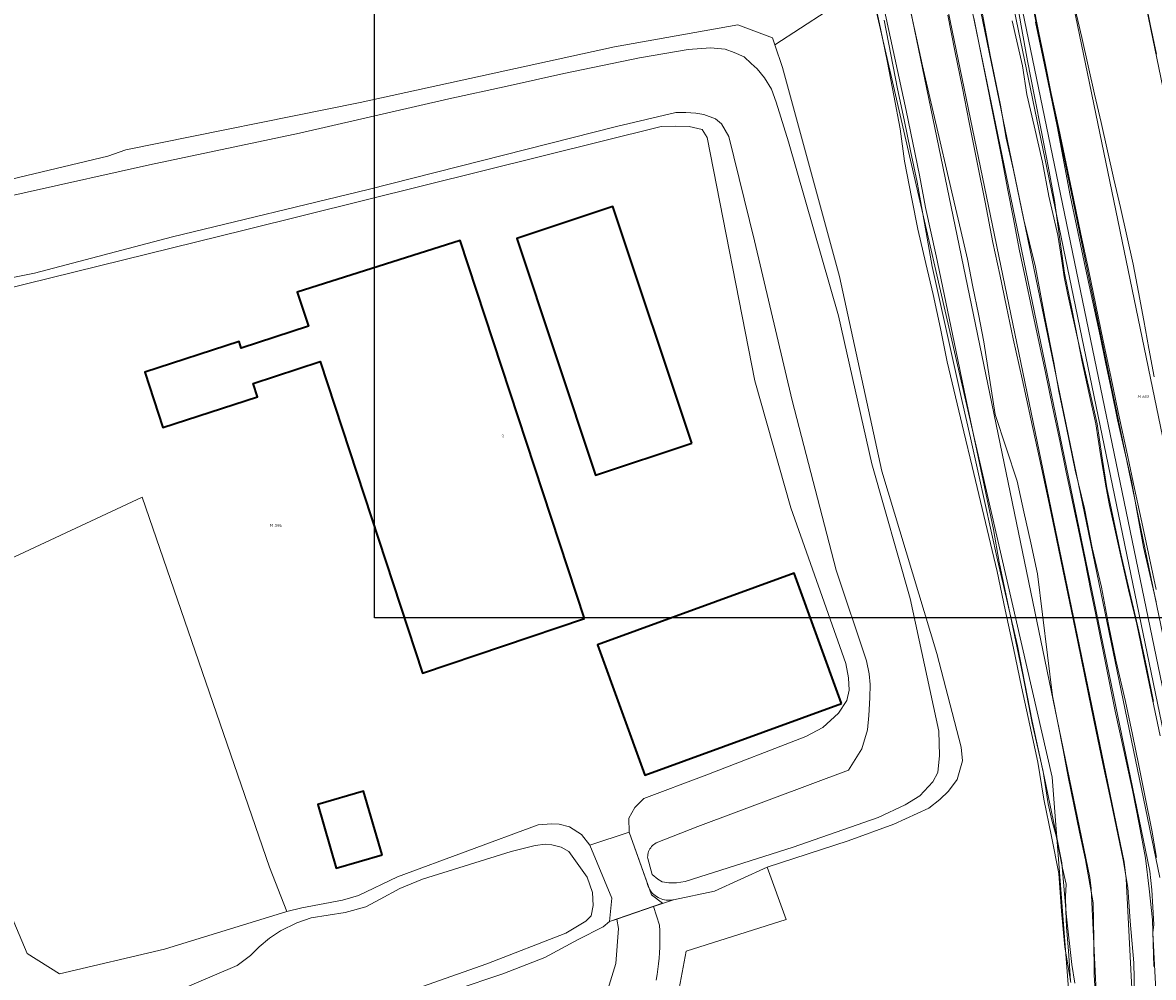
# Model space of a CAD drawing. Header units: metres. Extents: x 250001 to 257773, y 598992 to 609118.
# Tile 312 of 656: x 254384 to 254521, y 601487 to 601603. Entities that reach past the tile are written whole.
import ezdxf
from ezdxf.enums import TextEntityAlignment as Align
from ezdxf.lldxf.tags import DXFTag

# ---------------------------------------------------------------- set-up
doc = ezdxf.new("R2010")
doc.units = ezdxf.units.M
for name, color, linetype, lineweight in [('B-WE-GR-GRAS-GV', 252, 'Continuous', 13), ('B-WE-GR-GROENVOORZIENING-GV', 252, 'Continuous', 18), ('B-WE-GW-GRONDWERKLIJN_KRUIN-G', 252, 'Continuous', 18), ('B-WE-GW-GRONDWERKLIJN_TEEN-G', 90, 'Continuous', 18), ('B-WE-GW-TALUD_KRUIN-G', 252, 'Continuous', 18), ('B-WE-GW-WATERGANG_INSTEEK-G', 90, 'Continuous', 18), ('B-WE-GW-WATERGANG_WATERLIJN-G', 252, 'Continuous', 18), ('B-WE-IE-TERREINAFSCHEIDING_KUNSTMATIG_HEKWERK-G', 252, 'IE-TERREINAFSCHEIDING-KUNSTMATIG', 18), ('B-WE-KG-GRENS_PERCEEL-G', 150, 'KG-PERCEEL', 18), ('B-WE-KG-GRENS_PERCEEL-S', 150, 'Continuous', 25), ('B-WE-KW-KUNSTWERK_DEK-GV', 252, 'Continuous', 18), ('B-WE-OG-BEBOUWING-GV', 1, 'Continuous', 35), ('B-WE-OG-BEBOUWING-T18', 7, 'Continuous', 18), ('B-WE-OG-TERREIN_ERF-GV', 7, 'Continuous', 18), ('B-WE-OG-WATER-GV', 252, 'Continuous', 18), ('B-WE-OG-WATER_SLOOT-GV', 252, 'Continuous', 18), ('B-WE-VH-KANTVERHARDING-G', 60, 'Continuous', 18), ('B-WE-VH-ONVERHARD-GV', 252, 'Continuous', 18), ('B-WE-VH-VERHARDING_BEDRIJFSVLOERPLAAT-GV', 252, 'Continuous', 18), ('B-WE-VH-VERHARDING_GESLOTEN-GV', 252, 'Continuous', 18), ('B-WE-VH-VERHARDING_OPEN-GV', 252, 'Continuous', 18), ('X-XX-AL-REFERENTIE-G', 7, 'Continuous', 18), ('X-XX-AL-TEKENBLAD_DEELKADER-G', 7, 'Continuous', 15)]:
    doc.layers.add(name, color=color, linetype=linetype, lineweight=lineweight)
doc.layers.add('HULPLIJN', color=220, linetype='Continuous', plot=False)
doc.styles.add('NLCS-ISO', font='NLCS-ISO.ttf')
doc.styles.add('NLCS-ISO-ANNOTATIEF-T18', font='NLCS-ISO.ttf', dxfattribs={"height": 1.8})
doc.styles.get("Standard").update_dxf_attribs({"font": 'NLCS-ISO.ttf'})
doc.linetypes.add('IE-TERREINAFSCHEIDING-KUNSTMATIG', pattern='A,4,[82,NLCS.shx,S=0.75,R=90,X=0,Y=0],4,-2', length=10)
tags = doc.linetypes.add('KG-PERCEEL', pattern='A,5.5,-2,["P",Standard,S=1.8,R=0,X=-0.5,Y=-0.9],-2,5.5,-2,[5,NLCS.SHX,S=0.75,R=0,X=0,Y=0],-2', length=19).pattern_tags.tags
tags[6] = DXFTag(74, 10)

# ---------------------------------------------------------------- blocks, each defined once
blk = doc.blocks.new('SKG-PERCEELNUMMER-SO')
at = {"style": 'NLCS-ISO', "oblique": 10, "flags": 1}
blk.add_attdef('GEMEENTECODE', text='', height=1.8, dxfattribs=at).set_placement((0, 2.55), align=Align.MIDDLE_CENTER)
at = {"style": 'NLCS-ISO', "oblique": 10}
blk.add_attdef('SECTIE', text='', height=1.8, dxfattribs=at).set_placement((-0.5, 0), align=Align.MIDDLE_RIGHT)
blk.add_attdef('PERCEELNUMMER', text='', height=1.8, dxfattribs=at).set_placement((0.5, 0), align=Align.MIDDLE_LEFT)
blk = doc.blocks.new('BS2021-132-Xref-KAD-20210617')
at = {"layer": 'B-WE-KG-GRENS_PERCEEL-G', "flags": 128}
blk.add_lwpolyline([(254480.117, 601637.143), (254509.118, 601510.959), (254511.158, 601484.708), (254496.329, 601479.435), (254497.166, 601477.294)], dxfattribs=at)
at = {"layer": 'B-WE-KG-GRENS_PERCEEL-S', "xscale": 0.2, "yscale": 0.2, "zscale": 0.2}
for p, values in [((254519.969, 601557.196), {'PERCEELNUMMER': '610', 'SECTIE': 'M'}), ((254414.45, 601541.541), {'PERCEELNUMMER': '594', 'SECTIE': 'M'})]:
    blk.add_blockref('SKG-PERCEELNUMMER-SO', p, dxfattribs=at).add_auto_attribs(values)
blk = doc.blocks.new('BS2021-132-Xref-inmeting-2d-20210906')
at = {"layer": 'B-WE-GW-GRONDWERKLIJN_KRUIN-G'}
for points in [[(254521.79, 601598.83), (254521.09, 601602.27), (254520.4, 601605.71)], [(254521.75, 601532.26), (254520.98, 601535.58), (254520.21, 601538.9), (254519.49, 601542.92), (254518.76, 601546.95), (254517.92, 601550.67), (254517.07, 601554.38), (254516.37, 601557.79), (254515.66, 601561.19), (254514.95, 601564.6), (254514.06, 601568.69), (254513.16, 601572.79), (254512.23, 601577.22), (254511.3, 601581.64), (254510.53, 601585.75), (254509.77, 601589.85), (254508.87, 601594.18), (254507.98, 601598.5), (254507.11, 601602.69)]]:
    blk.add_lwpolyline(points, dxfattribs=at)
at = {"layer": 'B-WE-GW-GRONDWERKLIJN_TEEN-G'}
for points in [[(254521.53, 601559.62), (254520.89, 601563.04), (254520.25, 601566.47), (254519.61, 601569.89), (254518.98, 601573.31), (254518.19, 601576.75), (254517.41, 601580.19), (254516.62, 601583.63), (254515.84, 601587.07), (254515.06, 601590.51), (254514.27, 601593.95), (254513.49, 601597.39), (254512.71, 601600.83), (254511.92, 601604.27)], [(254521.43, 601520.15), (254520.61, 601524.17), (254519.78, 601528.19), (254519.02, 601531.49), (254518.25, 601534.78), (254517.48, 601538.08), (254516.63, 601542.1), (254515.78, 601546.12), (254515.17, 601550.01), (254514.57, 601553.9), (254513.81, 601557.25), (254513.05, 601560.59), (254512.29, 601563.94), (254511.46, 601568.07), (254510.62, 601572.21), (254510.01, 601576.63), (254509.4, 601581.05), (254508.62, 601585.21), (254507.83, 601589.37), (254506.97, 601593.69), (254506.11, 601598), (254505.36, 601602.25), (254504.61, 601606.49)]]:
    blk.add_lwpolyline(points, dxfattribs=at)
at = {"layer": 'B-WE-GW-WATERGANG_INSTEEK-G'}
for points in [[(254511.88, 601485.92), (254511.5, 601488.2), (254510.85, 601493.97), (254510.31, 601500.54), (254509.59, 601504.03), (254508.86, 601507.53), (254508.14, 601511.02), (254507.41, 601514.39), (254506.69, 601517.76), (254505.79, 601522.34), (254504.9, 601526.93), (254504.09, 601530.4), (254503.28, 601533.88), (254502.47, 601537.36), (254501.69, 601540.85), (254500.92, 601544.34), (254500.15, 601547.83), (254499.17, 601552.21), (254498.19, 601556.6), (254497.21, 601560.99), (254496.32, 601565), (254495.43, 601569.02), (254494.54, 601573.03), (254493.93, 601576.44), (254493.31, 601579.85), (254492.7, 601583.27), (254491.91, 601587.05), (254491.12, 601590.83), (254490.33, 601594.61), (254489.51, 601598.78), (254488.68, 601602.94)], [(254499.58, 601603.23), (254500.33, 601599.58), (254501.07, 601595.92), (254502.04, 601591.05), (254503.01, 601586.19), (254503.7, 601582.49), (254504.4, 601578.8), (254505.09, 601575.11), (254505.87, 601571.5), (254506.65, 601567.88), (254507.43, 601564.27), (254508.29, 601560.12), (254509.16, 601555.97), (254510.03, 601551.82), (254510.79, 601548.22), (254511.55, 601544.62), (254512.32, 601541.01), (254513.07, 601537.31), (254513.82, 601533.61), (254514.57, 601529.9), (254515.3, 601526.26), (254516.04, 601522.62), (254516.78, 601518.97), (254517.84, 601514.18), (254518.9, 601509.39), (254519.69, 601505.26), (254520.47, 601501.13), (254520.9, 601497.37), (254521.32, 601493.6), (254521.48, 601487.96)]]:
    blk.add_lwpolyline(points, dxfattribs=at)
at = {"layer": 'B-WE-GW-WATERGANG_WATERLIJN-G'}
for points in [[(254519.11, 601484.63), (254519.05, 601488.4), (254518.62, 601493.47), (254518.3, 601497.56), (254517.73, 601500.89), (254516.92, 601504.79), (254516.11, 601508.7), (254515.29, 601512.6), (254514.48, 601516.51), (254513.55, 601521.05), (254512.61, 601525.6), (254511.68, 601530.15), (254510.66, 601535.03), (254509.63, 601539.91), (254508.61, 601544.78), (254507.59, 601549.66), (254506.52, 601554.51), (254505.45, 601559.36), (254504.39, 601564.21), (254503.56, 601568.12), (254502.74, 601572.03), (254501.92, 601575.94), (254500.95, 601580.81), (254499.99, 601585.67), (254499.02, 601590.53), (254498.16, 601594.87), (254497.3, 601599.22), (254496.44, 601603.56)], [(254491.48, 601605.97), (254492.42, 601601.69), (254493.35, 601597.41), (254494.37, 601593.04), (254495.39, 601588.67), (254496.4, 601584.3), (254497.21, 601580.84), (254498.02, 601577.37), (254498.83, 601573.9), (254499.49, 601570.56), (254500.15, 601567.22), (254500.81, 601563.87), (254501.49, 601559.45), (254502.17, 601555.03), (254503.52, 601550.98), (254504.87, 601546.93), (254505.69, 601543.18), (254506.51, 601539.42), (254507.34, 601535.67), (254507.94, 601530.72), (254508.55, 601525.78), (254509.16, 601520.84), (254509.8, 601517.56), (254510.44, 601514.29), (254511.08, 601511.01), (254511.77, 601507.64), (254512.46, 601504.26), (254513.15, 601500.89), (254514.1, 601495.69), (254514.17, 601491.32), (254514.24, 601486.95), (254514.39, 601484.24)]]:
    blk.add_lwpolyline(points, dxfattribs=at)
at = {"layer": 'B-WE-IE-TERREINAFSCHEIDING_KUNSTMATIG_HEKWERK-G'}
for points in [[(254506.76, 601605.11), (254507.51, 601601.42), (254508.26, 601597.74), (254509.01, 601594.05), (254509.91, 601589.8), (254510.82, 601585.54), (254511.72, 601581.29), (254512.62, 601576.96), (254513.52, 601572.63), (254514.43, 601568.3), (254515.33, 601563.97), (254516.23, 601559.64), (254517.13, 601555.31), (254518.14, 601550.67), (254519.14, 601546.02), (254520.15, 601541.38), (254520.96, 601537.57), (254521.77, 601533.75)], [(254511.4, 601485.99), (254510.66, 601490.31), (254510.27, 601494.68), (254509.94, 601499.26), (254509.04, 601503.76), (254508.11, 601508.3), (254507.37, 601512.76), (254506.4, 601517.28), (254505.4, 601521.95), (254504.4, 601526.62), (254503.4, 601531.29), (254502.41, 601535.96), (254501.4, 601540.2), (254500.39, 601544.44), (254499.38, 601548.69), (254498.37, 601552.93), (254497.36, 601557.17), (254496.35, 601561.41), (254495.52, 601565.47), (254494.65, 601569.62), (254493.77, 601573.38), (254492.78, 601577.55), (254492.04, 601581.25), (254491.18, 601585.81), (254490.62, 601589.76), (254489.86, 601593.78), (254489.11, 601597.8), (254488.24, 601601.95), (254487.38, 601605.91)]]:
    blk.add_lwpolyline(points, dxfattribs=at)
at = {"layer": 'B-WE-VH-KANTVERHARDING-G'}
for points in [[(254504.25, 601602.86), (254505.52, 601597.4), (254506.03, 601593.9), (254506.93, 601590.09), (254507.94, 601585.68), (254508.73, 601581.54), (254509.81, 601576.83), (254510.25, 601573.99), (254510.57, 601571.75), (254511.01, 601569.58), (254512.26, 601563.93), (254512.77, 601561.44), (254513.59, 601557.69), (254514.43, 601553.88), (254514.99, 601550.16), (254515.7, 601546.1), (254516.07, 601543.97), (254516.65, 601541.47), (254517.47, 601537.81), (254518.41, 601533.73), (254519.42, 601529.54), (254520.39, 601524.86), (254521.3, 601520.38), (254522.25, 601515.96)], [(254521.8, 601501.21), (254521.23, 601504.5), (254520.42, 601508.51), (254519.65, 601512.37), (254518.88, 601516.12), (254518.03, 601520.15), (254516.85, 601525.19), (254515.97, 601529.52), (254515.13, 601534.05), (254513.99, 601538.81), (254513.04, 601543.62), (254511.93, 601548.26), (254510.85, 601553.4), (254509.94, 601557.87), (254509.31, 601561.36), (254508.21, 601566.85), (254507.07, 601572.95), (254505.62, 601578.85), (254504.4, 601584.7), (254503.53, 601588.62), (254502.83, 601592.62), (254501.56, 601598.71), (254500.51, 601604.34)]]:
    blk.add_lwpolyline(points, dxfattribs=at)
blk = doc.blocks.new('BS2021-132-Xref-BGT-GRIJS-20210617-aangepast')
at = {"layer": 'B-WE-GR-GRAS-GV', "flags": 128}
for points in [[(254502.105, 601651.157), (254542.945, 601453.658)], [(254551.388, 601455.487), (254510.415, 601653.636), (254509.844, 601655.85), (254509.267, 601657.481), (254508.671, 601658.853), (254507.306, 601661.328), (254507.106, 601661.639)], [(254507.106, 601661.639), (254507.306, 601661.328), (254508.671, 601658.853), (254509.267, 601657.481), (254509.844, 601655.85), (254510.415, 601653.636), (254551.388, 601455.487)], [(254526.613, 601502.137), (254505.035, 601606.515), (254505.094, 601606.64), (254504.577, 601609.471), (254499.312, 601634.865), (254499.043, 601635.775), (254498.066, 601638.44), (254497.323, 601640.088), (254495.911, 601643.867), (254495.044, 601647.13), (254494.608, 601649.515), (254494.326, 601650.002), (254493.396, 601650.955), (254492.851, 601651.374), (254489.962, 601652.983), (254488.191, 601653.628), (254487.675, 601653.787), (254483.98, 601653.87), (254482.941, 601653.715), (254478.356, 601652.831), (254454.236, 601648.48)], [(254454.236, 601648.48), (254478.356, 601652.831), (254482.941, 601653.715), (254483.98, 601653.87), (254487.675, 601653.787), (254488.191, 601653.628), (254489.962, 601652.983), (254492.851, 601651.374), (254493.396, 601650.955), (254494.326, 601650.002), (254494.608, 601649.515), (254495.044, 601647.13), (254495.911, 601643.867), (254497.323, 601640.088), (254498.066, 601638.44), (254499.043, 601635.775), (254499.312, 601634.865), (254504.577, 601609.471), (254505.094, 601606.64), (254505.035, 601606.515), (254526.613, 601502.137)], [(254527.918, 601502.407), (254506.34, 601606.785), (254506.166, 601606.699), (254505.632, 601609.689), (254500.366, 601635.089), (254500.049, 601636.144), (254499.052, 601638.801), (254498.198, 601640.417), (254496.559, 601648.349)], [(254504, 601606.579), (254526.123, 601499.569)], [(254496.559, 601648.349), (254498.198, 601640.417), (254499.052, 601638.801), (254500.049, 601636.144), (254500.366, 601635.089), (254505.632, 601609.689), (254506.166, 601606.699), (254506.34, 601606.785), (254527.918, 601502.407)], [(254542.945, 601453.658), (254502.105, 601651.157)], [(254499.159, 601605.3), (254520.995, 601499.542), (254521.255, 601497.262), (254521.472, 601493.063), (254521.374, 601492.057), (254522.859, 601463.3)], [(254522.206, 601498.759), (254499.962, 601606.357)]]:
    blk.add_lwpolyline(points, dxfattribs=at)
at = {"layer": 'B-WE-GR-GROENVOORZIENING-GV', "flags": 128}
for points in [[(254454.27, 601482.533), (254456.05, 601488.323), (254456.372, 601492.55), (254456.2, 601493.713), (254455.286, 601493.395), (254454.514, 601492.759), (254451.495, 601491.225), (254447.417, 601489.058), (254442.306, 601487.075), (254436.513, 601485.118)], [(254372.692, 601581.286), (254394.281, 601586.403), (254396.468, 601587.185), (254424.991, 601592.952), (254455.897, 601599.7), (254470.878, 601602.373), (254475.107, 601600.793), (254475.392, 601599.954), (254487.894, 601608.08)], [(254461.44, 601472.957), (254464.605, 601489.792), (254476.787, 601493.659), (254474.444, 601500), (254468.052, 601497.096), (254463.061, 601496.044), (254460.646, 601495.257), (254461.384, 601492.968), (254461.414, 601492.299), (254461.428, 601491.628), (254461.426, 601490.958), (254461.408, 601490.288), (254461.374, 601489.619), (254461.324, 601488.951), (254461.259, 601488.284), (254461.177, 601487.618), (254461.079, 601486.955), (254460.966, 601486.295)]]:
    blk.add_lwpolyline(points, dxfattribs=at)
at = {"layer": 'B-WE-GW-TALUD_KRUIN-G', "flags": 128}
for points in [[(254551.388, 601455.487), (254510.415, 601653.636), (254509.844, 601655.85), (254509.267, 601657.481), (254508.671, 601658.853), (254507.306, 601661.328), (254507.106, 601661.639)], [(254527.918, 601502.407), (254506.34, 601606.785), (254506.166, 601606.699), (254505.632, 601609.689), (254500.366, 601635.089), (254500.049, 601636.144), (254499.052, 601638.801), (254498.198, 601640.417), (254496.559, 601648.349)]]:
    blk.add_lwpolyline(points, dxfattribs=at)
at = {"layer": 'B-WE-KW-KUNSTWERK_DEK-GV', "flags": 128}
blk.add_lwpolyline([(254461.737, 601495.636), (254460.379, 601496.655), (254457.662, 601504.261), (254452.909, 601502.699), (254455.557, 601496.247), (254455.286, 601493.395)], close=True, dxfattribs=at)
at = {"layer": 'B-WE-OG-BEBOUWING-GV', "flags": 128}
for points in [[(254465.302, 601551.535), (254455.713, 601580.299), (254444.016, 601576.399), (254453.604, 601547.636)], [(254452.266, 601530.235), (254437.132, 601576.189), (254417.32, 601569.889), (254418.676, 601565.755), (254410.513, 601563.078), (254410.24, 601563.911), (254398.785, 601560.154), (254400.991, 601553.427), (254412.475, 601557.192), (254411.951, 601558.791), (254420.114, 601561.468), (254432.538, 601523.581)], [(254483.51, 601519.909), (254477.762, 601535.726), (254453.837, 601527.032), (254459.585, 601511.215)], [(254427.639, 601501.524), (254425.381, 601509.262), (254419.812, 601507.637), (254422.07, 601499.899)]]:
    blk.add_lwpolyline(points, close=True, dxfattribs=at)
at = {"layer": 'B-WE-OG-TERREIN_ERF-GV', "flags": 128}
blk.add_lwpolyline([(254367.39, 601530.48), (254398.454, 601544.976), (254413.949, 601500), (254416.05, 601494.631), (254417.893, 601495.076), (254422.838, 601496.007), (254424.755, 601496.555), (254429.517, 601498.834), (254446.629, 601505.176), (254448.23, 601505.298), (254449.166, 601505.25), (254450.412, 601504.907), (254451.867, 601503.996), (254452.909, 601502.699), (254455.557, 601496.247), (254455.286, 601493.395), (254456.2, 601493.713), (254460.646, 601495.257), (254463.061, 601496.044), (254463.005, 601496.033), (254462.799, 601496.002), (254462.591, 601495.988), (254462.383, 601495.989), (254462.175, 601496.007), (254461.97, 601496.04), (254461.767, 601496.089), (254461.569, 601496.153), (254461.377, 601496.233), (254461.191, 601496.326), (254461.013, 601496.434), (254460.844, 601496.556), (254460.685, 601496.689), (254460.536, 601496.835), (254460.399, 601496.992), (254460.274, 601497.159), (254460.163, 601497.334), (254460.065, 601497.518), (254459.982, 601497.709), (254459.913, 601497.906), (254459.86, 601498.107), (254457.662, 601504.261), (254457.639, 601505.959), (254458.373, 601507.259), (254459.475, 601508.381), (254466.818, 601511.124), (254479.158, 601515.901), (254481.224, 601516.995), (254483.117, 601518.714), (254484.157, 601520.258), (254484.415, 601521.523), (254484.35, 601523.019), (254484.035, 601524.758), (254477.358, 601543.668), (254472.952, 601559.103), (254467.153, 601588.678), (254466.577, 601589.659), (254464.98, 601590.025), (254463.322, 601590.079), (254461.585, 601590.036), (254410.875, 601577.425), (254375.498, 601568.713)], dxfattribs=at)
for points in [[(254444.016, 601576.399), (254455.713, 601580.299), (254465.302, 601551.535), (254453.604, 601547.636)], [(254437.132, 601576.189), (254452.266, 601530.235), (254432.538, 601523.581), (254420.114, 601561.468), (254411.951, 601558.791), (254412.475, 601557.192), (254400.991, 601553.427), (254398.785, 601560.154), (254410.24, 601563.911), (254410.513, 601563.078), (254418.676, 601565.755), (254417.32, 601569.889)], [(254453.837, 601527.032), (254477.762, 601535.726), (254483.51, 601519.909), (254459.585, 601511.215)], [(254419.812, 601507.637), (254425.381, 601509.262), (254427.639, 601501.524), (254422.07, 601499.899)]]:
    blk.add_lwpolyline(points, close=True, dxfattribs=at)
at = {"layer": 'B-WE-OG-WATER-GV', "flags": 128}
for points in [[(254423.213, 601482.249), (254440.38, 601488.259), (254449.975, 601492.015), (254452.427, 601493.456), (254453.077, 601494.114), (254453.284, 601495.361), (254453.239, 601496.922), (254452.593, 601498.801), (254450.339, 601501.928), (254449.426, 601502.444), (254448.297, 601502.747), (254447.498, 601502.793), (254446.267, 601502.668), (254443.334, 601501.914), (254432.571, 601498.539), (254429.79, 601497.432), (254427.417, 601496.127), (254425.672, 601495.206), (254423.149, 601494.507), (254421.078, 601494.175), (254419.026, 601493.862), (254417.264, 601493.234), (254415.265, 601492.296), (254413.95, 601491.391), (254412.711, 601490.329), (254411.628, 601489.266), (254409.997, 601488.071), (254398.695, 601483.257)], [(254364.166, 601568.001), (254385.375, 601572.198), (254402.137, 601576.631), (254425.955, 601582.365), (254456.152, 601590.012), (254463.368, 601591.722), (254464.577, 601591.711), (254465.787, 601591.661), (254466.761, 601591.496), (254468.18, 601590.937), (254468.897, 601590.345), (254469.8, 601588.815), (254472.904, 601576.123), (254477.488, 601556.744), (254482.842, 601536.129), (254486.527, 601525.091), (254486.883, 601523.507), (254486.969, 601522.219), (254486.954, 601520.58), (254486.817, 601518.454), (254486.645, 601516.699), (254485.961, 601514.384), (254484.357, 601511.803), (254466.038, 601504.979), (254460.965, 601502.958), (254460.812, 601502.868), (254460.669, 601502.764), (254460.535, 601502.648), (254460.412, 601502.52), (254460.302, 601502.382), (254460.204, 601502.234), (254460.12, 601502.078), (254460.05, 601501.915), (254459.996, 601501.747), (254459.957, 601501.574), (254459.933, 601501.398), (254459.926, 601501.222), (254459.932, 601501.073), (254460.355, 601499.57), (254460.487, 601499.12), (254461.185, 601498.568), (254461.708, 601498.231), (254462.488, 601498.107), (254463.444, 601498.098), (254464.499, 601498.264), (254477.61, 601502.438), (254487.965, 601506.051), (254491.238, 601507.582), (254493.043, 601508.697), (254494.6, 601510.4), (254495.195, 601511.507), (254495.429, 601513.573), (254495.319, 601516.54), (254491.856, 601532.649), (254487.186, 601549.024), (254483.116, 601567.012), (254477.038, 601588.179), (254475.54, 601592.973), (254474.97, 601594.578), (254474.124, 601595.952), (254473.255, 601597.013), (254472.52, 601597.683), (254471.668, 601598.472), (254470.464, 601599.009), (254469.336, 601599.429), (254467.562, 601599.582), (254464.867, 601599.392), (254458.926, 601598.354), (254449.718, 601596.467), (254442.836, 601594.929), (254435.759, 601593.394), (254417.598, 601589.235), (254399.342, 601585.351), (254369.576, 601578.727)]]:
    blk.add_lwpolyline(points, dxfattribs=at)
at = {"layer": 'B-WE-OG-WATER_SLOOT-GV', "flags": 128}
for points in [[(254522.859, 601463.3), (254521.374, 601492.057), (254521.472, 601493.063), (254521.255, 601497.262), (254520.995, 601499.542), (254499.159, 601605.3)], [(254487.894, 601608.08), (254491.381, 601591.953), (254492.984, 601584.116), (254493.718, 601580.183), (254495.03, 601574.327), (254497.416, 601562.835), (254498.399, 601557.933), (254501.971, 601541.043), (254502.654, 601537.1), (254505.55, 601523.402), (254506.694, 601517.512), (254508.03, 601511.661), (254508.615, 601507.698), (254509.059, 601505.747), (254509.609, 601503.818), (254510.374, 601499.892), (254510.807, 601497.939), (254510.727, 601496.439), (254510.765, 601494.718), (254510.854, 601492.72), (254511.117, 601489.837), (254511.337, 601486.209)], [(254514.458, 601484.88), (254513.856, 601497.427), (254513.679, 601498.763), (254486.401, 601630.661)], [(254490.316, 601633.862), (254517.871, 601500.635), (254518.111, 601498.597), (254520.007, 601461.71)], [(254520.007, 601461.71), (254518.111, 601498.597), (254517.871, 601500.635), (254490.316, 601633.862)], [(254486.401, 601630.661), (254513.679, 601498.763), (254513.856, 601497.427), (254514.458, 601484.88)], [(254436.513, 601485.118), (254442.306, 601487.075), (254447.417, 601489.058), (254451.495, 601491.225), (254454.514, 601492.759), (254455.286, 601493.395), (254455.557, 601496.247), (254452.909, 601502.699), (254451.867, 601503.996), (254450.412, 601504.907), (254449.166, 601505.25), (254448.23, 601505.298), (254446.629, 601505.176), (254429.517, 601498.834), (254424.755, 601496.555), (254422.838, 601496.007), (254417.893, 601495.076), (254416.05, 601494.631), (254401.167, 601490.051), (254388.405, 601487.041), (254384.468, 601489.545), (254380.027, 601500)], [(254375.498, 601568.713), (254410.875, 601577.425), (254461.585, 601590.036), (254463.322, 601590.079), (254464.98, 601590.025), (254466.577, 601589.659), (254467.153, 601588.678), (254472.952, 601559.103), (254477.358, 601543.668), (254484.035, 601524.758), (254484.35, 601523.019), (254484.415, 601521.523), (254484.157, 601520.258), (254483.117, 601518.714), (254481.224, 601516.995), (254479.158, 601515.901), (254466.818, 601511.124), (254459.475, 601508.381), (254458.373, 601507.259), (254457.639, 601505.959), (254457.662, 601504.261), (254459.86, 601498.107), (254459.913, 601497.906), (254459.982, 601497.709), (254460.065, 601497.518), (254460.163, 601497.334), (254460.274, 601497.159), (254460.399, 601496.992), (254460.536, 601496.835), (254460.685, 601496.689), (254460.844, 601496.556), (254461.013, 601496.434), (254461.191, 601496.326), (254461.377, 601496.233), (254461.569, 601496.153), (254461.767, 601496.089), (254461.97, 601496.04), (254462.175, 601496.007), (254462.383, 601495.989), (254462.591, 601495.988), (254462.799, 601496.002), (254463.005, 601496.033), (254463.061, 601496.044), (254468.052, 601497.096), (254474.444, 601500), (254484.326, 601503.224), (254489.883, 601505.239), (254494.12, 601507.178), (254495.448, 601508.221), (254496.512, 601509.266), (254497.58, 601510.663), (254498.216, 601512.942), (254498.055, 601514.614), (254495.082, 601525.981), (254488.389, 601548.134), (254483.249, 601571.796), (254476.336, 601597.178), (254475.392, 601599.954), (254475.107, 601600.793), (254470.878, 601602.373), (254455.897, 601599.7), (254424.991, 601592.952), (254396.468, 601587.185), (254394.281, 601586.403), (254372.692, 601581.286)], [(254398.695, 601483.257), (254409.997, 601488.071), (254411.628, 601489.266), (254412.711, 601490.329), (254413.95, 601491.391), (254415.265, 601492.296), (254417.264, 601493.234), (254419.026, 601493.862), (254421.078, 601494.175), (254423.149, 601494.507), (254425.672, 601495.206), (254427.417, 601496.127), (254429.79, 601497.432), (254432.571, 601498.539), (254443.334, 601501.914), (254446.267, 601502.668), (254447.498, 601502.793), (254448.297, 601502.747), (254449.426, 601502.444), (254450.339, 601501.928), (254452.593, 601498.801), (254453.239, 601496.922), (254453.284, 601495.361), (254453.077, 601494.114), (254452.427, 601493.456), (254449.975, 601492.015), (254440.38, 601488.259), (254423.213, 601482.249)], [(254369.576, 601578.727), (254399.342, 601585.351), (254417.598, 601589.235), (254435.759, 601593.394), (254442.836, 601594.929), (254449.718, 601596.467), (254458.926, 601598.354), (254464.867, 601599.392), (254467.562, 601599.582), (254469.336, 601599.429), (254470.464, 601599.009), (254471.668, 601598.472), (254472.52, 601597.683), (254473.255, 601597.013), (254474.124, 601595.952), (254474.97, 601594.578), (254475.54, 601592.973), (254477.038, 601588.179), (254483.116, 601567.012), (254487.186, 601549.024), (254491.856, 601532.649), (254495.319, 601516.54), (254495.429, 601513.573), (254495.195, 601511.507), (254494.6, 601510.4), (254493.043, 601508.697), (254491.238, 601507.582), (254487.965, 601506.051), (254477.61, 601502.438), (254464.499, 601498.264), (254463.444, 601498.098), (254462.488, 601498.107), (254461.708, 601498.231), (254461.185, 601498.568), (254460.487, 601499.12), (254460.355, 601499.57), (254459.932, 601501.073), (254459.926, 601501.222), (254459.933, 601501.398), (254459.957, 601501.574), (254459.996, 601501.747), (254460.05, 601501.915), (254460.12, 601502.078), (254460.204, 601502.234), (254460.302, 601502.382), (254460.412, 601502.52), (254460.535, 601502.648), (254460.669, 601502.764), (254460.812, 601502.868), (254460.965, 601502.958), (254466.038, 601504.979), (254484.357, 601511.803), (254485.961, 601514.384), (254486.645, 601516.699), (254486.817, 601518.454), (254486.954, 601520.58), (254486.969, 601522.219), (254486.883, 601523.507), (254486.527, 601525.091), (254482.842, 601536.129), (254477.488, 601556.744), (254472.904, 601576.123), (254469.8, 601588.815), (254468.897, 601590.345), (254468.18, 601590.937), (254466.761, 601591.496), (254465.787, 601591.661), (254464.577, 601591.711), (254463.368, 601591.722), (254456.152, 601590.012), (254425.955, 601582.365), (254402.137, 601576.631), (254385.375, 601572.198), (254364.166, 601568.001)]]:
    blk.add_lwpolyline(points, dxfattribs=at)
at = {"layer": 'B-WE-VH-ONVERHARD-GV', "flags": 128}
blk.add_lwpolyline([(254511.337, 601486.209), (254511.117, 601489.837), (254510.854, 601492.72), (254510.765, 601494.718), (254510.727, 601496.439), (254510.807, 601497.939), (254510.374, 601499.892), (254509.609, 601503.818), (254509.059, 601505.747), (254508.615, 601507.698), (254508.03, 601511.661), (254506.694, 601517.512), (254505.55, 601523.402), (254502.654, 601537.1), (254501.971, 601541.043), (254498.399, 601557.933), (254497.416, 601562.835), (254495.03, 601574.327), (254493.718, 601580.183), (254492.984, 601584.116), (254491.381, 601591.953), (254487.894, 601608.08), (254475.392, 601599.954), (254476.336, 601597.178), (254483.249, 601571.796), (254488.389, 601548.134), (254495.082, 601525.981), (254498.055, 601514.614), (254498.216, 601512.942), (254497.58, 601510.663), (254496.512, 601509.266), (254495.448, 601508.221), (254494.12, 601507.178), (254489.883, 601505.239), (254484.326, 601503.224), (254474.444, 601500), (254476.787, 601493.659), (254464.605, 601489.792), (254461.44, 601472.957)], dxfattribs=at)
blk.add_lwpolyline([(254413.949, 601500), (254398.454, 601544.976), (254367.39, 601530.48), (254370.701, 601522.347), (254378.899, 601502.657), (254380.027, 601500), (254384.468, 601489.545), (254388.405, 601487.041), (254401.167, 601490.051), (254416.05, 601494.631)], close=True, dxfattribs=at)
at = {"layer": 'B-WE-VH-VERHARDING_BEDRIJFSVLOERPLAAT-GV', "flags": 128}
for points in [[(254499.962, 601606.357), (254522.206, 601498.759)], [(254526.123, 601499.569), (254504, 601606.579)]]:
    blk.add_lwpolyline(points, dxfattribs=at)
at = {"layer": 'B-WE-VH-VERHARDING_GESLOTEN-GV', "flags": 128}
blk.add_lwpolyline([(254460.966, 601486.295), (254461.079, 601486.955), (254461.177, 601487.618), (254461.259, 601488.284), (254461.324, 601488.951), (254461.374, 601489.619), (254461.408, 601490.288), (254461.426, 601490.958), (254461.428, 601491.628), (254461.414, 601492.299), (254461.384, 601492.968), (254460.646, 601495.257), (254456.2, 601493.713), (254456.372, 601492.55), (254456.05, 601488.323), (254454.27, 601482.533)], dxfattribs=at)
at = {"layer": 'B-WE-VH-VERHARDING_OPEN-GV', "flags": 128}
blk.add_lwpolyline([(254460.379, 601496.655), (254457.662, 601504.261), (254452.909, 601502.699), (254455.557, 601496.247), (254455.286, 601493.395), (254461.737, 601495.636)], close=True, dxfattribs=at)
at = {"layer": 'B-WE-OG-BEBOUWING-T18', "style": 'NLCS-ISO-ANNOTATIEF-T18'}
blk.add_text('2', height=0.36, rotation=18.2, dxfattribs=at).set_placement((254442.324, 601552.43), align=Align.MIDDLE)

msp = doc.modelspace()

# ---------------------------------------------------------------- linework, layer by layer
at = {"layer": 'HULPLIJN', "elevation": -7055.85, "flags": 128}
msp.add_lwpolyline([(254732.235, 601530.336), (254426.735, 601530.336), (254426.735, 602042.037), (254822.235, 602042.037), (254822.235, 601562.537), (254732.235, 601562.537)], close=True, dxfattribs=at)
at = {"layer": 'X-XX-AL-TEKENBLAD_DEELKADER-G', "elevation": -0.217, "flags": 128}
msp.add_lwpolyline([(254426.735, 602042.037), (254822.235, 602042.037), (254822.235, 601530.336), (254426.735, 601530.336)], close=True, dxfattribs=at)

# ---------------------------------------------------------------- block references
at = {"layer": 'X-XX-AL-REFERENTIE-G'}
for name in ['BS2021-132-Xref-BGT-GRIJS-20210617-aangepast', 'BS2021-132-Xref-KAD-20210617', 'BS2021-132-Xref-inmeting-2d-20210906']:
    msp.add_blockref(name, (0, 0), dxfattribs=at)

doc.saveas('drawing.dxf')
